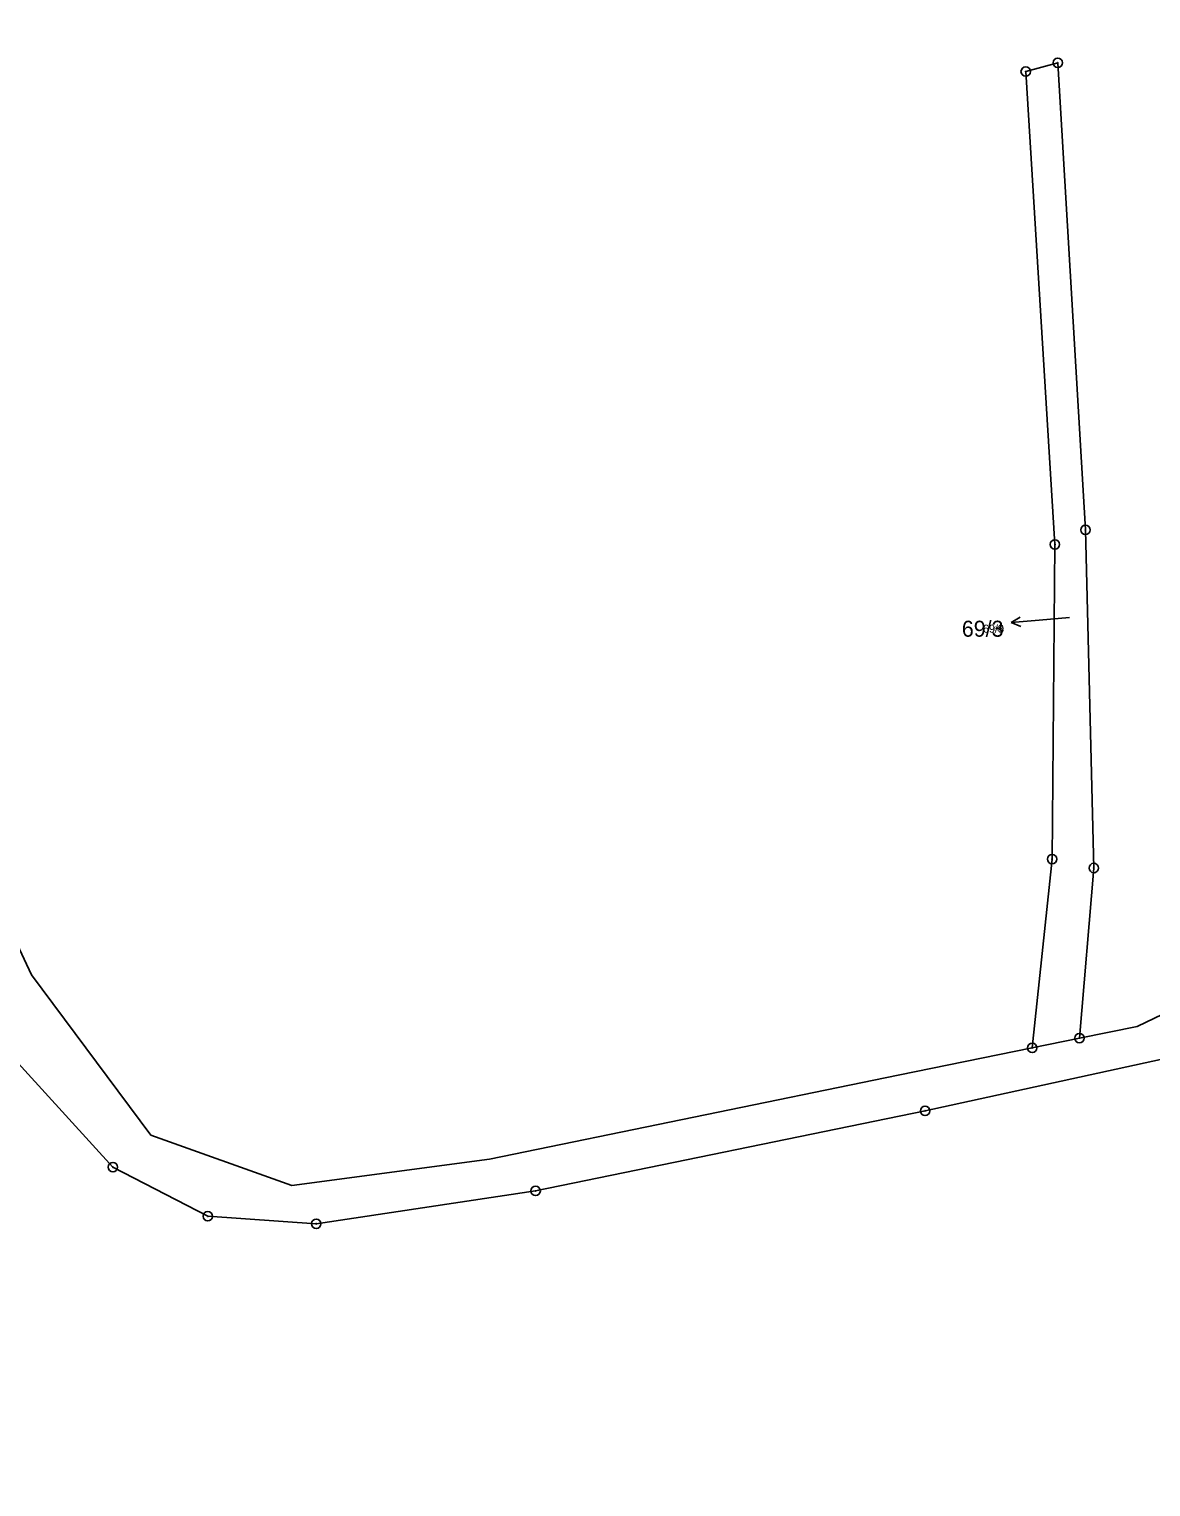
# Model space of a CAD drawing. Extents: x -759873 to -758487, y -975024 to -973516.
# Drawn here: x -759535.1 to -759416, y -974042.3 to -973887.5 of the extents above; entities that cross this region are included whole.
import ezdxf

# ---------------------------------------------------------------- set-up
doc = ezdxf.new("R2010")
doc.units = 0
for name, color, linetype in [('KAT_02_hranice parcel', 7, 'Continuous'), ('KAT_03_1000_čísla parcelní', 7, 'Continuous'), ('KAT_03_250_čísla parcelní', 7, 'Continuous'), ('KAT_03_500_čísla parcelní', 7, 'Continuous'), ('KAT_11_značky bodu BP', 7, 'Continuous'), ('KAT_12_pomocná šipka', 7, 'Continuous'), ('KAT_14_plocha_pozemek', 7, 'Continuous')]:
    doc.layers.add(name, color=color, linetype=linetype)

msp = doc.modelspace()

# ---------------------------------------------------------------- linework, layer by layer
at = {"layer": 'KAT_02_hranice parcel'}
msp.add_line((-759423.55, -973994.67), (-759428.57, -973995.71), dxfattribs=at)
for points in [[(-759423.55, -973994.67), (-759417.41, -973993.43), (-759394.33, -973982.37), (-759381.82, -973972.4), (-759368.74, -973932.36), (-759342.49, -973882.35), (-759285.29, -973815.39)], [(-759428.57, -973995.71), (-759426.45, -973975.66), (-759426.15, -973942.23), (-759429.26, -973891.99), (-759425.85, -973891.06), (-759422.91, -973940.68), (-759422.03, -973976.6), (-759423.55, -973994.67)], [(-759375.02, -973972.21), (-759392.43, -973986.14), (-759409.9, -973995.83), (-759439.94, -974002.4), (-759481.31, -974010.9), (-759504.62, -974014.4), (-759516.13, -974013.6), (-759526.21, -974008.38), (-759540.62, -973992.59)], [(-759537.69, -973981.89), (-759534.87, -973987.95), (-759522.17, -974004.99), (-759507.2, -974010.32), (-759486.22, -974007.54), (-759442.81, -973998.61), (-759428.57, -973995.71)]]:
    msp.add_lwpolyline(points, dxfattribs=at)
at = {"layer": 'KAT_11_značky bodu BP'}
for centre, radius in [((-759425.85, -973891.06), 0.5), ((-759425.85, -973891.06), 0.0303), ((-759429.26, -973891.99), 0.5), ((-759429.26, -973891.99), 0.0303), ((-759422.91, -973940.68), 0.5), ((-759422.91, -973940.68), 0.0303), ((-759426.15, -973942.23), 0.5), ((-759426.15, -973942.23), 0.0303), ((-759426.45, -973975.66), 0.5), ((-759426.45, -973975.66), 0.0303), ((-759422.03, -973976.6), 0.5), ((-759422.03, -973976.6), 0.0303), ((-759428.57, -973995.71), 0.5), ((-759423.55, -973994.67), 0.5), ((-759423.55, -973994.67), 0.0303), ((-759428.57, -973995.71), 0.0303), ((-759439.94, -974002.4), 0.5), ((-759439.94, -974002.4), 0.0303), ((-759526.21, -974008.38), 0.5), ((-759526.21, -974008.38), 0.0303), ((-759481.31, -974010.9), 0.5), ((-759481.31, -974010.9), 0.0303), ((-759516.13, -974013.6), 0.5), ((-759516.13, -974013.6), 0.0303), ((-759504.62, -974014.4), 0.5), ((-759504.62, -974014.4), 0.0303)]:
    msp.add_circle(centre, radius, dxfattribs=at)
at = {"layer": 'KAT_12_pomocná šipka'}
for p, q in [((-759430.81, -973950.53), (-759429.86, -973949.95)), ((-759427.82, -973950.27), (-759430.81, -973950.53)), ((-759424.62, -973949.98), (-759427.82, -973950.27)), ((-759430.81, -973950.53), (-759429.77, -973950.94))]:
    msp.add_line(p, q, dxfattribs=at)
at = {"layer": 'KAT_14_plocha_pozemek'}
for points in [[(-759595.14, -973866.68), (-759585.59, -973888.19), (-759570.4, -973905.6), (-759558.36, -973929.16), (-759537.69, -973981.89), (-759534.87, -973987.95), (-759522.17, -974004.99), (-759507.2, -974010.32), (-759486.22, -974007.54), (-759442.81, -973998.61), (-759428.57, -973995.71), (-759426.45, -973975.66), (-759426.15, -973942.23), (-759429.26, -973891.99), (-759425.85, -973891.06), (-759422.91, -973940.68), (-759422.03, -973976.6), (-759423.55, -973994.67), (-759417.41, -973993.43), (-759394.33, -973982.37)], [(-759381.19, -974059.58), (-759372.61, -974024.62), (-759368.35, -973995.47), (-759369.08, -973970.45), (-759375.02, -973972.21), (-759392.43, -973986.14), (-759409.9, -973995.83), (-759439.94, -974002.4), (-759481.31, -974010.9), (-759504.62, -974014.4), (-759516.13, -974013.6), (-759526.21, -974008.38), (-759540.62, -973992.59), (-759581.76, -974015.47), (-759572.7, -974036.6), (-759569.19, -974051.29)], [(-759394.33, -973982.37), (-759417.41, -973993.43), (-759423.55, -973994.67), (-759428.57, -973995.71), (-759442.81, -973998.61), (-759486.22, -974007.54), (-759507.2, -974010.32), (-759522.17, -974004.99), (-759534.87, -973987.95), (-759537.69, -973981.89), (-759540.62, -973992.59), (-759526.21, -974008.38), (-759516.13, -974013.6), (-759504.62, -974014.4), (-759481.31, -974010.9), (-759439.94, -974002.4), (-759409.9, -973995.83)]]:
    msp.add_lwpolyline(points, dxfattribs=at)
msp.add_lwpolyline([(-759423.55, -973994.67), (-759422.03, -973976.6), (-759422.91, -973940.68), (-759425.85, -973891.06), (-759429.26, -973891.99), (-759426.15, -973942.23), (-759426.45, -973975.66), (-759428.57, -973995.71)], close=True, dxfattribs=at)

# ---------------------------------------------------------------- texts
at = {"layer": 'KAT_03_1000_čísla parcelní'}
msp.add_text('69/3', height=1.7, dxfattribs=at).set_placement((-759436.04, -973952.03))
at = {"layer": 'KAT_03_250_čísla parcelní'}
msp.add_text('69/3', height=0.425, dxfattribs=at).set_placement((-759432.66, -973951.39))
at = {"layer": 'KAT_03_500_čísla parcelní'}
msp.add_text('69/3', height=0.85, dxfattribs=at).set_placement((-759433.79, -973951.6))

doc.saveas('drawing.dxf')
